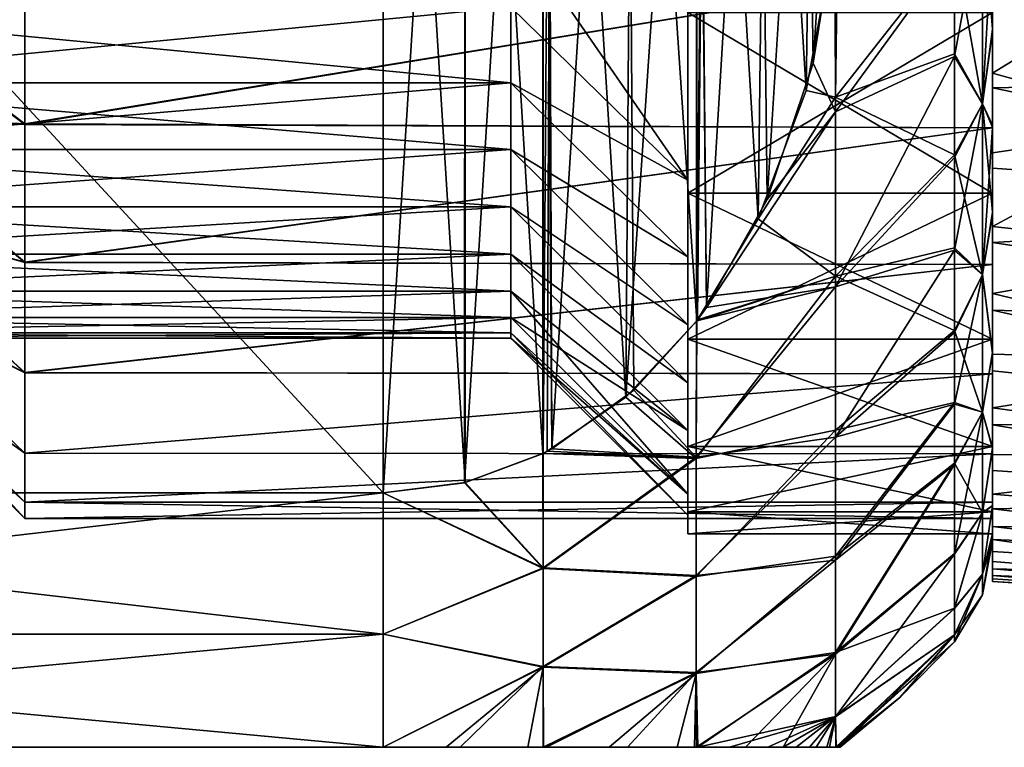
# Model space of a CAD drawing. Header units: metres. Extents: x 26 to 263, y -109 to 109.
# Tile 314 of 656: x 56.38 to 62.84, y 64.3 to 69.07. Entities that reach past the tile are written whole.
import ezdxf

# ---------------------------------------------------------------- set-up
doc = ezdxf.new("R2010")
doc.units = ezdxf.units.M
doc.layers.add('solid_500750', color=7, linetype='CONTINUOUS')

msp = doc.modelspace()

# ---------------------------------------------------------------- linework, layer by layer
at = {"layer": 'solid_500750'}
for points in [[(58.760601, 74.630127, -20.06201), (50.760601, 65.969872, -15.062011), (50.760601, 74.630127, -20.06201)], [(58.760601, 74.630127, -20.06201), (58.760601, 65.969872, -15.062011), (50.760601, 65.969872, -15.062011)], [(58.760601, 65.969872, 0.722599), (50.760601, 74.630127, 5.7226), (50.760601, 65.969872, 0.722599)], [(58.760601, 74.630127, 5.7226), (50.760601, 74.630127, 5.7226), (58.760601, 65.969872, 0.722599)], [(59.299049, 74.563606, -20.023605), (58.760601, 65.969872, -15.062011), (58.760601, 74.630127, -20.06201)], [(59.299637, 66.036522, 0.761081), (58.760601, 74.630127, 5.7226), (58.760601, 65.969872, 0.722599)], [(59.296757, 74.564476, 5.684694), (58.760601, 74.630127, 5.7226), (59.299637, 66.036522, 0.761081)], [(59.299049, 74.563606, -20.023605), (59.296432, 66.035446, -15.099869), (58.760601, 65.969872, -15.062011)], [(59.810482, 74.372116, -19.91305), (59.296432, 66.035446, -15.099869), (59.299049, 74.563606, -20.023605)], [(59.296757, 74.564476, 5.684694), (59.299637, 66.036522, 0.761081), (59.810547, 66.22789, 0.871565)], [(59.296757, 74.564476, 5.684694), (59.810547, 66.22789, 0.871565), (59.810955, 74.372299, 5.573741)], [(59.810482, 74.372116, -19.91305), (59.810947, 66.227699, -15.210865), (59.296432, 66.035446, -15.099869)], [(59.86974, 74.340889, -19.89502), (59.810947, 66.227699, -15.210865), (59.810482, 74.372116, -19.91305)], [(59.810955, 74.372299, 5.573741), (59.810547, 66.22789, 0.871565), (59.869553, 66.25898, 0.889514)], [(59.86974, 74.340889, -19.89502), (59.83873, 66.242035, -15.219142), (59.810947, 66.227699, -15.210865)], [(59.839413, 74.357605, 5.56526), (59.810955, 74.372299, 5.573741), (59.869553, 66.25898, 0.889514)], [(59.86974, 74.340889, -19.89502), (60.355129, 66.597343, -15.424281), (59.83873, 66.242035, -15.219142)], [(60.356102, 74.001808, 5.359838), (59.839413, 74.357605, 5.56526), (59.869553, 66.25898, 0.889514)], [(60.408428, 73.955528, -19.672531), (60.355129, 66.597343, -15.424281), (59.86974, 74.340889, -19.89502)], [(60.356102, 74.001808, 5.359838), (59.869553, 66.25898, 0.889514), (60.407326, 66.643478, 1.111506)], [(60.356102, 74.001808, 5.359838), (60.407326, 66.643478, 1.111506), (60.819721, 67.098793, 1.374381)], [(60.356102, 74.001808, 5.359838), (60.819721, 67.098793, 1.374381), (60.817192, 73.504601, 5.072776)], [(60.819786, 73.501122, -19.410177), (60.355129, 66.597343, -15.424281), (60.408428, 73.955528, -19.672531)], [(60.819786, 73.501122, -19.410177), (60.817139, 67.095329, -15.711793), (60.355129, 66.597343, -15.424281)], [(60.884769, 73.41201, -19.358732), (60.817139, 67.095329, -15.711793), (60.819786, 73.501122, -19.410177)], [(60.817192, 73.504601, 5.072776), (60.819721, 67.098793, 1.374381), (60.883392, 67.186035, 1.424752)], [(60.825344, 73.493736, 5.066505), (60.817192, 73.504601, 5.072776), (60.883392, 67.186035, 1.424752)], [(61.224361, 72.831322, 4.684059), (60.825344, 73.493736, 5.066505), (60.883392, 67.186035, 1.424752)], [(60.884769, 73.41201, -19.358732), (60.824238, 67.104782, -15.717251), (60.817139, 67.095329, -15.711793)], [(60.884769, 73.41201, -19.358732), (61.223305, 67.766495, -16.099289), (60.824238, 67.104782, -15.717251)], [(61.283642, 72.703453, -18.949642), (61.223305, 67.766495, -16.099289), (60.884769, 73.41201, -19.358732)], [(61.224361, 72.831322, 4.684059), (60.883392, 67.186035, 1.424752), (61.282352, 67.893646, 1.833292)], [(61.224361, 72.831322, 4.684059), (61.282352, 67.893646, 1.833292), (61.537781, 71.988998, 4.197743)], [(61.283642, 72.703453, -18.949642), (61.537041, 68.608345, -16.585335), (61.223305, 67.766495, -16.099289)], [(61.584633, 71.808189, -18.432766), (61.537041, 68.608345, -16.585335), (61.283642, 72.703453, -18.949642)], [(61.537781, 71.988998, 4.197743), (61.282352, 67.893646, 1.833292), (61.583851, 68.788605, 2.349996)], [(61.537781, 71.988998, 4.197743), (61.583851, 68.788605, 2.349996), (61.726715, 70.967789, 3.60815)], [(61.584633, 71.808189, -18.432766), (61.726429, 69.629303, -17.174782), (61.537041, 68.608345, -16.585335)], [(61.726715, 70.967789, 3.60815), (61.583851, 68.788605, 2.349996), (61.737873, 69.753296, 2.90696)], [(61.726429, 69.629303, -17.174782), (61.747639, 69.887077, -17.323608), (61.730698, 68.566017, -16.374058)], [(61.730698, 68.566017, -16.374058), (61.747639, 69.887077, -17.323608), (62.510601, 69.559288, -16.247992)], [(62.696014, 68.522316, -14.947389), (62.510601, 69.559288, -16.247992), (62.696014, 69.83477, -16.068329)], [(62.696014, 69.83477, 1.728919), (62.510601, 69.54084, 1.894859), (62.510601, 68.831886, 1.320278)], [(62.696014, 69.83477, 1.728919), (62.510601, 68.831886, 1.320278), (62.696014, 68.522316, 0.607977)], [(62.696014, 69.83477, -16.068329), (62.760601, 69.69474, -15.518158), (62.760601, 69.011482, -14.929083)], [(62.696014, 68.522316, -14.947389), (62.696014, 69.83477, -16.068329), (62.760601, 69.011482, -14.929083)], [(62.696014, 69.83477, 1.728919), (62.696014, 68.522316, 0.607977), (62.760601, 69.677818, 1.165326)], [(62.760601, 69.798576, -15.689916), (67.093597, 69.692307, -15.704839), (66.869385, 68.708832, -14.907296)], [(62.760601, 69.193794, -15.211879), (62.760601, 69.798576, -15.689916), (66.869385, 68.708832, -14.907296)], [(61.730698, 68.468422, 1.951746), (61.737873, 69.753296, 2.90696), (61.583851, 68.788605, 2.349996)], [(62.510601, 69.54084, 1.894859), (61.737873, 69.753296, 2.90696), (61.730698, 68.468422, 1.951746)], [(59.598598, 69.703712, -0.591902), (60.760601, 69.193123, 0.528993), (60.760601, 68.021652, -0.747513)], [(59.598598, 69.703712, -0.591902), (60.760601, 68.021652, -0.747513), (59.598598, 69.155006, -1.192447)], [(62.696014, 68.522316, 0.607977), (62.760601, 68.995636, 0.574744), (62.760601, 69.677818, 1.165326)], [(62.760601, 69.011482, -14.929083), (62.760601, 69.69474, -15.518158), (62.760601, 69.120956, -14.968427)], [(62.760601, 69.677818, 1.165326), (62.760601, 68.995636, 0.574744), (62.760601, 69.120956, 0.629016)], [(61.537041, 68.608345, -16.585335), (61.726429, 69.629303, -17.174782), (61.730698, 68.566017, -16.374058)], [(61.730698, 68.566017, -16.374058), (62.510601, 69.559288, -16.247992), (62.510601, 68.849335, -15.675002)], [(62.510601, 68.831886, 1.320278), (62.510601, 69.54084, 1.894859), (61.730698, 68.468422, 1.951746)], [(62.696014, 68.522316, -14.947389), (62.510601, 68.849335, -15.675002), (62.510601, 69.559288, -16.247992)], [(56.410603, 69.460236, 0.796951), (55.260601, 69.257881, -1.019027), (56.410591, 68.389534, -0.265027)], [(56.410591, 68.386208, -14.07057), (55.260601, 69.255905, -13.318124), (56.41061, 69.456322, -15.132998)], [(62.760601, 69.425522, 0.766727), (56.410603, 69.460236, 0.796951), (56.410591, 68.389534, -0.265027)], [(62.760601, 69.425522, -15.106138), (56.410591, 68.386208, -14.07057), (56.41061, 69.456322, -15.132998)], [(62.760601, 69.425522, -15.106138), (62.760601, 68.363564, -14.044182), (56.410591, 68.386208, -14.07057)], [(62.760601, 68.363564, -0.295229), (62.760601, 69.425522, 0.766727), (56.410591, 68.389534, -0.265027)], [(62.760601, 68.363564, -0.295229), (62.760601, 69.285843, 1.080502), (62.760601, 69.425522, 0.766727)], [(62.760601, 69.425522, -15.106138), (62.760601, 69.193794, -15.211879), (62.760601, 68.626884, -14.695242)], [(62.760601, 69.425522, -15.106138), (62.760601, 68.626884, -14.695242), (62.760601, 68.363564, -14.044182)], [(62.760601, 68.722679, 0.599598), (63.996792, 68.38131, 0.356664), (63.72274, 69.314392, 1.151376)], [(62.760601, 69.285843, 1.080502), (62.760601, 68.722679, 0.599598), (63.72274, 69.314392, 1.151376)], [(62.760601, 68.363564, -0.295229), (62.760601, 68.722679, 0.599598), (62.760601, 69.285843, 1.080502)], [(56.410591, 68.389534, -0.265027), (55.260601, 69.257881, -1.019027), (55.260601, 68.449265, -2.091845)], [(56.410591, 68.386208, -14.07057), (55.260601, 68.447723, -12.245182), (55.260601, 69.255905, -13.318124)], [(59.598598, 69.154892, -13.146824), (54.4226, 69.155365, -13.14739), (54.422604, 68.659805, -12.499435)], [(59.598598, 69.155006, -1.192447), (59.598598, 68.659454, -1.840487), (54.4226, 69.1548, -1.192696)], [(59.598598, 68.659454, -1.840487), (54.4226, 68.659264, -1.840757), (54.4226, 69.1548, -1.192696)], [(59.598598, 68.65934, -12.498762), (59.598598, 69.154892, -13.146824), (54.422604, 68.659805, -12.499435)], [(59.598598, 69.154892, -13.146824), (60.760601, 68.021538, -13.591744), (60.760601, 69.192993, -14.868285)], [(59.598598, 69.155006, -1.192447), (60.760601, 68.021652, -0.747513), (59.598598, 68.659454, -1.840487)], [(59.598598, 68.65934, -12.498762), (60.760601, 68.021538, -13.591744), (59.598598, 69.154892, -13.146824)], [(60.760601, 69.193123, 0.528993), (60.760601, 69.120956, 0.629016), (60.760601, 67.934944, -0.659328)], [(60.760601, 68.021652, -0.747513), (60.760601, 69.193123, 0.528993), (60.760601, 67.934944, -0.659328)], [(60.760601, 69.192993, -14.868285), (60.760601, 67.934944, -13.680083), (60.760601, 69.120956, -14.968427)], [(60.760601, 69.192993, -14.868285), (60.760601, 68.021538, -13.591744), (60.760601, 67.934944, -13.680083)], [(62.760601, 68.626884, -14.695242), (62.760601, 69.193794, -15.211879), (66.869385, 68.708832, -14.907296)], [(60.760601, 69.120956, 0.629016), (62.760601, 69.120956, 0.629016), (62.760601, 67.934944, -0.659328)], [(60.760601, 69.120956, 0.629016), (62.760601, 67.934944, -0.659328), (60.760601, 67.934944, -0.659328)], [(60.760601, 67.934944, -13.680083), (62.760601, 67.934944, -13.680083), (62.760601, 69.120956, -14.968427)], [(60.760601, 69.120956, -14.968427), (60.760601, 67.934944, -13.680083), (62.760601, 69.120956, -14.968427)], [(62.760601, 68.366631, -0.072069), (62.760601, 67.934944, -0.659328), (62.760601, 69.120956, 0.629016)], [(62.760601, 68.995636, 0.574744), (62.760601, 68.366631, -0.072069), (62.760601, 69.120956, 0.629016)], [(62.760601, 69.011482, -14.929083), (62.760601, 69.120956, -14.968427), (62.760601, 67.934944, -13.680083)], [(62.696014, 68.522316, -14.947389), (62.760601, 69.011482, -14.929083), (62.760601, 68.380997, -14.283373)], [(62.696014, 68.522316, 0.607977), (62.760601, 68.366631, -0.072069), (62.760601, 68.995636, 0.574744)], [(62.760601, 68.380997, -14.283373), (62.760601, 69.011482, -14.929083), (62.760601, 67.934944, -13.680083)], [(61.730698, 68.566017, -16.374058), (62.510601, 68.849335, -15.675002), (62.510601, 68.186668, -15.045389)], [(62.510601, 68.831886, 1.320278), (61.730698, 68.468422, 1.951746), (61.730698, 67.321472, 0.825332)], [(62.510601, 68.170555, 0.689347), (62.510601, 68.831886, 1.320278), (61.730698, 67.321472, 0.825332)], [(62.696014, 68.522316, -14.947389), (62.510601, 68.186668, -15.045389), (62.510601, 68.849335, -15.675002)], [(62.696014, 68.522316, 0.607977), (62.510601, 68.831886, 1.320278), (62.510601, 68.170555, 0.689347)], [(61.730698, 68.468422, 1.951746), (61.583851, 68.788605, 2.349996), (61.282352, 67.893646, 1.833292)], [(62.760601, 68.722679, 0.599598), (62.760601, 68.20092, 0.085976), (63.996792, 68.38131, 0.356664)], [(62.760601, 68.363564, -0.295229), (62.760601, 68.20092, 0.085976), (62.760601, 68.722679, 0.599598)], [(62.760601, 68.626884, -14.695242), (66.869385, 68.708832, -14.907296), (66.615242, 67.829605, -14.0047)], [(59.598598, 68.65934, -12.498762), (54.422604, 68.659805, -12.499435), (54.4226, 68.221725, -11.808677)], [(59.598598, 68.659454, -1.840487), (59.598598, 68.221397, -2.531314), (54.4226, 68.659264, -1.840757)], [(59.598598, 68.221291, -11.807918), (59.598598, 68.65934, -12.498762), (54.4226, 68.221725, -11.808677)], [(59.598598, 68.221397, -2.531314), (54.4226, 68.22123, -2.5316), (54.4226, 68.659264, -1.840757)], [(59.598598, 68.659454, -1.840487), (60.760601, 68.021652, -0.747513), (60.760601, 67.516922, -1.456922)], [(59.598598, 68.659454, -1.840487), (60.760601, 67.516922, -1.456922), (59.598598, 68.221397, -2.531314)], [(59.598598, 68.65934, -12.498762), (60.760601, 67.516808, -12.882313), (60.760601, 68.021538, -13.591744)], [(59.598598, 68.221291, -11.807918), (60.760601, 67.516808, -12.882313), (59.598598, 68.65934, -12.498762)], [(61.223305, 67.766495, -16.099289), (61.537041, 68.608345, -16.585335), (61.730698, 68.566017, -16.374058)], [(62.760601, 68.099258, -14.140111), (62.760601, 68.626884, -14.695242), (66.615242, 67.829605, -14.0047)], [(62.760601, 68.363564, -14.044182), (62.760601, 68.626884, -14.695242), (62.760601, 68.099258, -14.140111)], [(61.223305, 67.766495, -16.099289), (61.730698, 68.566017, -16.374058), (61.730698, 67.391548, -15.242753)], [(61.730698, 67.391548, -15.242753), (61.730698, 68.566017, -16.374058), (62.510601, 68.186668, -15.045389)], [(62.696014, 67.401375, -13.634934), (62.510601, 68.186668, -15.045389), (62.696014, 68.522316, -14.947389)], [(62.696014, 68.522316, 0.607977), (62.510601, 68.170555, 0.689347), (62.510601, 67.561707, 0.006275)], [(62.696014, 68.522316, 0.607977), (62.510601, 67.561707, 0.006275), (62.696014, 67.401375, -0.704477)], [(62.696014, 68.522316, -14.947389), (62.760601, 68.380997, -14.283373), (62.760601, 67.810974, -13.594023)], [(62.696014, 67.401375, -13.634934), (62.696014, 68.522316, -14.947389), (62.760601, 67.810974, -13.594023)], [(62.696014, 68.522316, 0.607977), (62.696014, 67.401375, -0.704477), (62.760601, 68.366631, -0.072069)], [(56.410599, 67.483452, -1.467206), (55.260601, 68.449265, -2.091845), (55.260601, 67.80468, -3.265239)], [(56.410591, 68.389534, -0.265027), (55.260601, 68.449265, -2.091845), (56.410599, 67.483452, -1.467206)], [(56.410606, 67.480759, -12.86804), (55.260601, 67.803551, -11.071683), (55.260601, 68.447723, -12.245182)], [(56.410606, 67.480759, -12.86804), (55.260601, 68.447723, -12.245182), (56.410591, 68.386208, -14.07057)], [(61.730698, 68.468422, 1.951746), (61.282352, 67.893646, 1.833292), (60.883392, 67.186035, 1.424752)], [(61.730698, 67.321472, 0.825332), (61.730698, 68.468422, 1.951746), (60.883392, 67.186035, 1.424752)], [(62.760601, 68.363564, -0.295229), (56.410591, 68.389534, -0.265027), (56.410599, 67.483452, -1.467206)], [(62.760601, 68.363564, -14.044182), (56.410606, 67.480759, -12.86804), (56.410591, 68.386208, -14.07057)], [(62.760601, 67.71769, -0.463742), (64.302521, 67.549133, -0.532225), (63.996792, 68.38131, 0.356664)], [(62.760601, 68.20092, 0.085976), (62.760601, 67.71769, -0.463742), (63.996792, 68.38131, 0.356664)], [(62.760601, 67.810974, -13.594023), (62.760601, 68.380997, -14.283373), (62.760601, 67.934944, -13.680083)], [(62.760601, 67.467598, -1.492931), (62.760601, 68.363564, -0.295229), (56.410599, 67.483452, -1.467206)], [(62.760601, 68.363564, -14.044182), (62.760601, 67.467598, -12.84648), (56.410606, 67.480759, -12.86804)], [(62.696014, 67.401375, -0.704477), (62.760601, 67.798409, -0.762018), (62.760601, 68.366631, -0.072069)], [(62.760601, 68.366631, -0.072069), (62.760601, 67.798409, -0.762018), (62.760601, 67.934944, -0.659328)], [(62.760601, 67.467598, -1.492931), (62.760601, 68.20092, 0.085976), (62.760601, 68.363564, -0.295229)], [(62.760601, 68.363564, -14.044182), (62.760601, 68.099258, -14.140111), (62.760601, 67.610802, -13.547706)], [(62.760601, 68.363564, -14.044182), (62.760601, 67.610802, -13.547706), (62.760601, 67.467598, -12.84648)], [(59.598598, 68.221291, -11.807918), (54.4226, 68.221725, -11.808677), (54.422596, 67.845314, -11.080823)], [(59.598602, 67.84494, -11.080016), (59.598598, 68.221291, -11.807918), (54.422596, 67.845314, -11.080823)], [(59.598602, 67.845032, -3.259207), (54.422596, 67.844894, -3.259498), (54.4226, 68.22123, -2.5316)], [(59.598598, 68.221397, -2.531314), (59.598602, 67.845032, -3.259207), (54.4226, 68.22123, -2.5316)], [(59.598598, 68.221397, -2.531314), (60.760601, 67.516922, -1.456922), (60.760601, 67.072296, -2.2076)], [(59.598598, 68.221397, -2.531314), (60.760601, 67.072296, -2.2076), (59.598602, 67.845032, -3.259207)], [(59.598598, 68.221291, -11.807918), (60.760601, 67.072197, -12.13162), (60.760601, 67.516808, -12.882313)], [(59.598602, 67.84494, -11.080016), (60.760601, 67.072197, -12.13162), (59.598598, 68.221291, -11.807918)], [(61.730698, 67.391548, -15.242753), (62.510601, 68.186668, -15.045389), (62.510601, 67.576126, -14.36321)], [(62.696014, 67.401375, -13.634934), (62.510601, 67.576126, -14.36321), (62.510601, 68.186668, -15.045389)], [(62.760601, 67.467598, -1.492931), (62.760601, 67.71769, -0.463742), (62.760601, 68.20092, 0.085976)], [(62.510601, 67.561707, 0.006275), (62.510601, 68.170555, 0.689347), (61.730698, 67.321472, 0.825332)], [(62.760601, 67.610802, -13.547706), (62.760601, 68.099258, -14.140111), (66.615242, 67.829605, -14.0047)], [(60.760601, 68.021652, -0.747513), (60.760601, 67.934944, -0.659328), (60.760601, 66.977654, -2.124527)], [(60.760601, 67.516922, -1.456922), (60.760601, 68.021652, -0.747513), (60.760601, 66.977654, -2.124527)], [(60.760601, 68.021538, -13.591744), (60.760601, 67.516808, -12.882313), (60.760601, 67.934944, -13.680083)], [(60.760601, 67.934944, -0.659328), (62.760601, 67.934944, -0.659328), (62.760601, 66.977654, -2.124527)], [(60.760601, 67.934944, -0.659328), (62.760601, 66.977654, -2.124527), (60.760601, 66.977654, -2.124527)], [(60.760601, 66.977654, -12.214884), (62.760601, 66.977654, -12.214884), (62.760601, 67.934944, -13.680083)], [(60.760601, 67.934944, -13.680083), (60.760601, 66.977654, -12.214884), (62.760601, 67.934944, -13.680083)], [(60.760601, 67.516808, -12.882313), (60.760601, 66.977654, -12.214884), (60.760601, 67.934944, -13.680083)], [(62.760601, 67.798409, -0.762018), (62.760601, 66.977654, -2.124527), (62.760601, 67.934944, -0.659328)], [(62.760601, 67.810974, -13.594023), (62.760601, 67.934944, -13.680083), (62.760601, 66.977654, -12.214884)], [(59.598602, 67.84494, -11.080016), (54.422596, 67.845314, -11.080823), (54.4226, 67.534782, -10.323978)], [(59.598602, 67.845032, -3.259207), (59.598598, 67.534561, -4.016031), (54.422596, 67.844894, -3.259498)], [(59.598598, 67.534561, -4.016031), (54.4226, 67.534462, -4.016303), (54.422596, 67.844894, -3.259498)], [(59.598598, 67.5345, -10.3232), (59.598602, 67.84494, -11.080016), (54.4226, 67.534782, -10.323978)], [(56.410603, 66.758858, -2.786034), (55.260601, 67.80468, -3.265239), (55.260601, 67.333633, -4.51928)], [(56.410599, 67.483452, -1.467206), (55.260601, 67.80468, -3.265239), (56.410603, 66.758858, -2.786034)], [(56.41061, 66.756798, -11.548895), (55.260601, 67.332878, -9.81756), (55.260601, 67.803551, -11.071683)], [(56.41061, 66.756798, -11.548895), (55.260601, 67.803551, -11.071683), (56.410606, 67.480759, -12.86804)], [(59.598602, 67.845032, -3.259207), (60.760601, 66.69133, -2.992231), (59.598598, 67.534561, -4.016031)], [(59.598598, 67.5345, -10.3232), (60.760601, 66.691246, -11.346986), (59.598602, 67.84494, -11.080016)], [(59.598602, 67.845032, -3.259207), (60.760601, 67.072296, -2.2076), (60.760601, 66.69133, -2.992231)], [(59.598602, 67.84494, -11.080016), (60.760601, 66.691246, -11.346986), (60.760601, 67.072197, -12.13162)], [(62.696014, 67.401375, -13.634934), (62.760601, 67.810974, -13.594023), (62.760601, 66.891701, -12.152458)], [(62.696014, 67.401375, -0.704477), (62.760601, 66.883331, -2.202769), (62.760601, 67.798409, -0.762018)], [(62.760601, 67.610802, -13.547706), (66.615242, 67.829605, -14.0047), (66.334587, 67.065704, -13.009691)], [(62.760601, 66.891701, -12.152458), (62.760601, 67.810974, -13.594023), (62.760601, 66.977654, -12.214884)], [(62.760601, 67.798409, -0.762018), (62.760601, 66.883331, -2.202769), (62.760601, 66.977654, -2.124527)], [(60.824238, 67.104782, -15.717251), (61.223305, 67.766495, -16.099289), (61.730698, 67.391548, -15.242753)], [(62.760601, 67.71769, -0.463742), (62.760601, 67.276283, -1.043213), (64.302521, 67.549133, -0.532225)], [(62.760601, 67.467598, -1.492931), (62.760601, 67.276283, -1.043213), (62.760601, 67.71769, -0.463742)], [(62.760601, 67.167816, -12.926305), (62.760601, 67.610802, -13.547706), (66.334587, 67.065704, -13.009691)], [(62.760601, 67.467598, -12.84648), (62.760601, 67.610802, -13.547706), (62.760601, 67.167816, -12.926305)], [(59.598598, 67.5345, -10.3232), (54.4226, 67.534782, -10.323978), (54.4226, 67.292755, -9.546271)], [(59.598598, 67.534561, -4.016031), (59.598598, 67.292618, -4.793659), (54.4226, 67.534462, -4.016303)], [(59.598598, 67.29258, -9.545597), (59.598598, 67.5345, -10.3232), (54.4226, 67.292755, -9.546271)], [(59.598598, 67.292618, -4.793659), (54.4226, 67.292557, -4.793891), (54.4226, 67.534462, -4.016303)], [(59.598598, 67.534561, -4.016031), (60.760601, 66.69133, -2.992231), (60.760601, 66.377426, -3.805889)], [(59.598598, 67.534561, -4.016031), (60.760601, 66.377426, -3.805889), (59.598598, 67.292618, -4.793659)], [(59.598598, 67.5345, -10.3232), (60.760601, 66.377365, -10.53334), (60.760601, 66.691246, -11.346986)], [(59.598598, 67.29258, -9.545597), (60.760601, 66.377365, -10.53334), (59.598598, 67.5345, -10.3232)], [(61.730698, 67.391548, -15.242753), (62.510601, 67.576126, -14.36321), (62.510601, 67.034225, -13.650289)], [(62.510601, 67.561707, 0.006275), (61.730698, 67.321472, 0.825332), (61.730698, 66.335068, -0.444035)], [(62.510601, 67.02182, -0.706899), (62.510601, 67.561707, 0.006275), (61.730698, 66.335068, -0.444035)], [(62.696014, 67.401375, -13.634934), (62.510601, 67.034225, -13.650289), (62.510601, 67.576126, -14.36321)], [(62.696014, 67.401375, -0.704477), (62.510601, 67.561707, 0.006275), (62.510601, 67.02182, -0.706899)], [(62.760601, 67.276283, -1.043213), (64.63562, 66.826988, -1.503671), (64.302521, 67.549133, -0.532225)], [(62.760601, 67.467598, -1.492931), (56.410599, 67.483452, -1.467206), (56.410603, 66.758858, -2.786034)], [(62.760601, 67.467598, -12.84648), (56.41061, 66.756798, -11.548895), (56.410606, 67.480759, -12.86804)], [(60.760601, 67.072296, -2.2076), (60.760601, 67.516922, -1.456922), (60.760601, 66.977654, -2.124527)], [(60.760601, 67.516808, -12.882313), (60.760601, 67.072197, -12.13162), (60.760601, 66.977654, -12.214884)], [(62.760601, 66.749481, -2.80666), (62.760601, 67.467598, -1.492931), (56.410603, 66.758858, -2.786034)], [(62.760601, 67.467598, -12.84648), (62.760601, 66.749481, -11.532751), (56.41061, 66.756798, -11.548895)], [(62.760601, 66.749481, -2.80666), (62.760601, 67.276283, -1.043213), (62.760601, 67.467598, -1.492931)], [(62.760601, 67.467598, -12.84648), (62.760601, 67.167816, -12.926305), (62.760601, 66.76886, -12.273479)], [(62.760601, 67.467598, -12.84648), (62.760601, 66.76886, -12.273479), (62.760601, 66.749481, -11.532751)], [(60.816822, 66.194176, -14.623981), (61.730698, 67.391548, -15.242753), (61.730698, 66.380989, -13.962914)], [(60.816822, 66.194176, -14.623981), (60.817139, 67.095329, -15.711793), (61.730698, 67.391548, -15.242753)], [(60.817139, 67.095329, -15.711793), (60.824238, 67.104782, -15.717251), (61.730698, 67.391548, -15.242753)], [(61.730698, 66.380989, -13.962914), (61.730698, 67.391548, -15.242753), (62.510601, 67.034225, -13.650289)], [(62.696014, 66.49955, -12.163285), (62.510601, 67.034225, -13.650289), (62.696014, 67.401375, -13.634934)], [(62.696014, 67.401375, -0.704477), (62.510601, 67.02182, -0.706899), (62.510601, 66.551964, -1.44011)], [(62.696014, 67.401375, -0.704477), (62.510601, 66.551964, -1.44011), (62.696014, 66.49955, -2.176126)], [(62.696014, 66.49955, -12.163285), (62.696014, 67.401375, -13.634934), (62.760601, 66.891701, -12.152458)], [(62.696014, 67.401375, -0.704477), (62.696014, 66.49955, -2.176126), (62.760601, 66.883331, -2.202769)], [(59.598598, 67.29258, -9.545597), (54.4226, 67.292755, -9.546271), (54.422577, 67.120468, -8.755485)], [(59.598614, 67.120384, -8.754994), (59.598598, 67.29258, -9.545597), (54.422577, 67.120468, -8.755485)], [(59.598614, 67.120399, -5.584304), (54.422585, 67.120369, -5.584474), (54.4226, 67.292557, -4.793891)], [(59.598598, 67.292618, -4.793659), (59.598614, 67.120399, -5.584304), (54.4226, 67.292557, -4.793891)], [(56.410599, 66.230225, -4.194883), (55.260601, 67.333633, -4.51928), (55.260601, 67.046349, -5.832001)], [(56.410603, 66.758858, -2.786034), (55.260601, 67.333633, -4.51928), (56.410599, 66.230225, -4.194883)], [(56.410606, 66.228821, -10.139775), (55.260601, 67.045967, -8.504801), (55.260601, 67.332878, -9.81756)], [(56.410606, 66.228821, -10.139775), (55.260601, 67.332878, -9.81756), (56.41061, 66.756798, -11.548895)], [(59.598598, 67.292618, -4.793659), (60.760601, 66.377426, -3.805889), (60.760601, 65.959686, -5.481219)], [(59.598598, 67.292618, -4.793659), (60.760601, 65.959686, -5.481219), (59.598614, 67.120399, -5.584304)], [(59.598614, 67.120384, -8.754994), (60.760601, 66.377365, -10.53334), (59.598598, 67.29258, -9.545597)], [(61.730698, 67.321472, 0.825332), (60.819721, 67.098793, 1.374381), (60.816822, 66.202965, 0.296473)], [(61.730698, 66.335068, -0.444035), (61.730698, 67.321472, 0.825332), (60.816822, 66.202965, 0.296473)], [(61.730698, 67.321472, 0.825332), (60.883392, 67.186035, 1.424752), (60.819721, 67.098793, 1.374381)], [(62.760601, 67.276283, -1.043213), (62.760601, 66.87989, -1.647231), (64.63562, 66.826988, -1.503671)], [(62.760601, 66.749481, -2.80666), (62.760601, 66.87989, -1.647231), (62.760601, 67.276283, -1.043213)], [(62.760601, 67.167816, -12.926305), (66.334587, 67.065704, -13.009691), (66.031235, 66.426582, -11.936328)], [(62.760601, 66.76886, -12.273479), (62.760601, 67.167816, -12.926305), (66.031235, 66.426582, -11.936328)], [(59.598614, 67.120384, -8.754994), (54.422577, 67.120468, -8.755485), (54.422577, 67.018188, -7.961246)], [(59.598614, 67.018166, -7.960982), (59.598614, 67.120384, -8.754994), (54.422577, 67.018188, -7.961246)], [(59.598614, 67.120399, -5.584304), (59.598614, 67.018173, -6.378368), (54.422585, 67.120369, -5.584474)], [(59.598614, 67.018173, -6.378368), (54.422585, 67.018166, -6.37846), (54.422585, 67.120369, -5.584474)], [(59.598614, 67.120399, -5.584304), (60.760601, 65.959686, -5.481219), (59.598614, 67.018173, -6.378368)], [(59.598614, 67.120384, -8.754994), (60.760601, 65.959671, -8.858087), (60.760601, 66.377365, -10.53334)], [(59.598614, 67.018166, -7.960982), (60.760601, 65.959671, -8.858087), (59.598614, 67.120384, -8.754994)], [(60.355129, 66.597343, -15.424281), (60.817139, 67.095329, -15.711793), (60.816822, 66.194176, -14.623981)], [(60.816822, 66.202965, 0.296473), (60.819721, 67.098793, 1.374381), (60.407326, 66.643478, 1.111506)], [(59.598614, 67.018166, -7.960982), (54.422577, 67.018188, -7.961246), (54.4226, 66.984497, -7.169705)], [(59.598614, 67.018173, -6.378368), (59.598598, 66.984497, -7.169705), (54.422585, 67.018166, -6.37846)], [(54.422585, 67.018166, -6.37846), (59.598598, 66.984497, -7.169705), (54.4226, 66.984497, -7.169705)], [(59.598598, 66.984497, -7.169705), (59.598614, 67.018166, -7.960982), (54.4226, 66.984497, -7.169705)], [(56.410599, 65.800003, -7.167209), (55.260601, 67.046349, -5.832001), (55.260601, 66.950439, -7.168394)], [(56.410599, 65.908295, -5.665537), (55.260601, 67.046349, -5.832001), (56.410599, 65.800003, -7.167209)], [(56.410599, 66.230225, -4.194883), (55.260601, 67.046349, -5.832001), (56.410599, 65.908295, -5.665537)], [(56.410599, 65.907585, -8.668941), (55.260601, 66.950439, -7.168394), (55.260601, 67.045967, -8.504801)], [(56.410599, 65.907585, -8.668941), (55.260601, 67.045967, -8.504801), (56.410606, 66.228821, -10.139775)], [(59.598614, 67.018173, -6.378368), (60.760601, 65.822502, -7.169705), (59.598598, 66.984497, -7.169705)], [(59.598598, 66.984497, -7.169705), (60.760601, 65.959671, -8.858087), (59.598614, 67.018166, -7.960982)], [(59.598614, 67.018173, -6.378368), (60.760601, 65.959686, -5.481219), (60.760601, 65.822502, -7.169705)], [(60.760601, 67.072296, -2.2076), (60.760601, 66.977654, -2.124527), (60.760601, 66.27446, -3.727705)], [(60.760601, 66.69133, -2.992231), (60.760601, 67.072296, -2.2076), (60.760601, 66.27446, -3.727705)], [(60.760601, 67.072197, -12.13162), (60.760601, 66.691246, -11.346986), (60.760601, 66.977654, -12.214884)], [(61.730698, 66.380989, -13.962914), (62.510601, 67.034225, -13.650289), (62.510601, 66.562187, -12.91666)], [(62.510601, 66.551964, -1.44011), (62.510601, 67.02182, -0.706899), (61.730698, 66.335068, -0.444035)], [(62.696014, 66.49955, -12.163285), (62.510601, 66.562187, -12.91666), (62.510601, 67.034225, -13.650289)], [(59.598598, 66.984497, -7.169705), (60.760601, 65.822502, -7.169705), (60.760601, 65.959671, -8.858087)], [(60.760601, 66.977654, -2.124527), (62.760601, 66.977654, -2.124527), (62.760601, 66.27446, -3.727705)], [(60.760601, 66.977654, -2.124527), (62.760601, 66.27446, -3.727705), (60.760601, 66.27446, -3.727705)], [(60.760601, 66.27446, -10.611706), (62.760601, 66.27446, -10.611706), (62.760601, 66.977654, -12.214884)], [(60.760601, 66.977654, -12.214884), (60.760601, 66.27446, -10.611706), (62.760601, 66.977654, -12.214884)], [(60.760601, 66.691246, -11.346986), (60.760601, 66.27446, -10.611706), (60.760601, 66.977654, -12.214884)], [(62.760601, 66.259163, -3.631711), (62.760601, 66.27446, -3.727705), (62.760601, 66.977654, -2.124527)], [(62.760601, 66.883331, -2.202769), (62.760601, 66.259163, -3.631711), (62.760601, 66.977654, -2.124527)], [(62.760601, 66.891701, -12.152458), (62.760601, 66.977654, -12.214884), (62.760601, 66.27446, -10.611706)], [(56.410599, 65.800003, -7.167209), (55.260601, 66.950439, -7.168394), (56.410599, 65.907585, -8.668941)], [(62.696014, 66.49955, -12.163285), (62.760601, 66.891701, -12.152458), (62.760601, 66.263824, -10.720899)], [(62.760601, 66.263824, -10.720899), (62.760601, 66.891701, -12.152458), (62.760601, 66.27446, -10.611706)], [(62.696014, 66.49955, -2.176126), (62.760601, 66.259163, -3.631711), (62.760601, 66.883331, -2.202769)], [(62.760601, 66.87989, -1.647231), (62.760601, 66.526718, -2.279097), (64.63562, 66.826988, -1.503671)], [(62.760601, 66.749481, -2.80666), (62.760601, 66.526718, -2.279097), (62.760601, 66.87989, -1.647231)], [(62.760601, 66.526718, -2.279097), (64.99157, 66.223228, -2.545475), (64.63562, 66.826988, -1.503671)], [(62.760601, 66.749481, -2.80666), (56.410603, 66.758858, -2.786034), (56.410599, 66.230225, -4.194883)], [(62.760601, 66.416512, -11.593784), (62.760601, 66.76886, -12.273479), (66.031235, 66.426582, -11.936328)], [(62.760601, 66.749481, -11.532751), (62.760601, 66.76886, -12.273479), (62.760601, 66.416512, -11.593784)], [(62.760601, 66.225197, -4.21334), (62.760601, 66.749481, -2.80666), (56.410599, 66.230225, -4.194883)], [(62.760601, 66.749481, -11.532751), (56.410606, 66.228821, -10.139775), (56.41061, 66.756798, -11.548895)], [(62.760601, 66.749481, -11.532751), (62.760601, 66.225197, -10.126071), (56.410606, 66.228821, -10.139775)], [(62.760601, 66.225197, -4.21334), (62.760601, 66.526718, -2.279097), (62.760601, 66.749481, -2.80666)], [(62.760601, 66.749481, -11.532751), (62.760601, 66.416512, -11.593784), (62.760601, 66.225197, -10.126071)], [(60.816822, 66.202965, 0.296473), (60.407326, 66.643478, 1.111506), (59.869553, 66.25898, 0.889514)], [(60.760601, 66.377426, -3.805889), (60.760601, 66.69133, -2.992231), (60.760601, 66.27446, -3.727705)], [(60.760601, 66.691246, -11.346986), (60.760601, 66.377365, -10.53334), (60.760601, 66.27446, -10.611706)], [(59.83873, 66.242035, -15.219142), (60.355129, 66.597343, -15.424281), (60.816822, 66.194176, -14.623981)], [(61.730698, 65.552917, -12.558091), (62.510601, 66.562187, -12.91666), (62.510601, 66.164192, -12.181485)], [(61.730698, 65.552917, -12.558091), (61.730698, 66.380989, -13.962914), (62.510601, 66.562187, -12.91666)], [(62.510601, 66.551964, -1.44011), (61.730698, 66.335068, -0.444035), (61.730698, 65.526833, -1.833656)], [(62.510601, 66.156067, -2.174389), (62.510601, 66.551964, -1.44011), (61.730698, 65.526833, -1.833656)], [(62.696014, 66.49955, -12.163285), (62.510601, 66.164192, -12.181485), (62.510601, 66.562187, -12.91666)], [(62.696014, 66.49955, -2.176126), (62.510601, 66.551964, -1.44011), (62.510601, 66.156067, -2.174389)], [(62.760601, 66.526718, -2.279097), (62.760601, 66.219627, -2.932106), (64.99157, 66.223228, -2.545475)], [(62.760601, 66.225197, -4.21334), (62.760601, 66.219627, -2.932106), (62.760601, 66.526718, -2.279097)], [(62.696014, 65.839043, -10.568678), (62.510601, 66.164192, -12.181485), (62.696014, 66.49955, -12.163285)], [(62.696014, 66.49955, -2.176126), (62.510601, 66.156067, -2.174389), (62.510601, 65.566605, -3.61347)], [(62.696014, 66.49955, -2.176126), (62.510601, 65.566605, -3.61347), (62.696014, 65.839043, -3.770733)], [(62.696014, 65.839043, -10.568678), (62.696014, 66.49955, -12.163285), (62.760601, 66.263824, -10.720899)], [(62.696014, 66.49955, -2.176126), (62.696014, 65.839043, -3.770733), (62.760601, 66.259163, -3.631711)], [(60.760601, 66.377426, -3.805889), (60.760601, 66.27446, -3.727705), (60.760601, 65.844566, -5.425286)], [(60.760601, 65.959686, -5.481219), (60.760601, 66.377426, -3.805889), (60.760601, 65.844566, -5.425286)], [(60.760601, 66.377365, -10.53334), (60.760601, 65.844566, -8.914124), (60.760601, 66.27446, -10.611706)], [(60.760601, 66.377365, -10.53334), (60.760601, 65.959671, -8.858087), (60.760601, 65.844566, -8.914124)], [(60.816822, 65.42025, -13.440667), (61.730698, 66.380989, -13.962914), (61.730698, 65.552917, -12.558091)], [(60.816822, 65.42025, -13.440667), (60.816822, 66.194176, -14.623981), (61.730698, 66.380989, -13.962914)], [(62.760601, 66.416512, -11.593784), (66.031235, 66.426582, -11.936328), (65.709015, 65.921608, -10.798705)], [(62.760601, 66.115402, -10.894158), (62.760601, 66.416512, -11.593784), (65.709015, 65.921608, -10.798705)], [(62.760601, 66.225197, -10.126071), (62.760601, 66.416512, -11.593784), (62.760601, 66.115402, -10.894158)], [(61.730698, 66.335068, -0.444035), (60.816822, 66.202965, 0.296473), (60.816822, 65.427864, -0.885544)], [(61.730698, 65.526833, -1.833656), (61.730698, 66.335068, -0.444035), (60.816822, 65.427864, -0.885544)], [(60.816822, 66.202965, 0.296473), (59.869553, 66.25898, 0.889514), (59.810547, 66.22789, 0.871565)], [(59.810947, 66.227699, -15.210865), (59.83873, 66.242035, -15.219142), (60.816822, 66.194176, -14.623981)], [(60.760601, 66.27446, -3.727705), (62.760601, 66.27446, -3.727705), (62.760601, 65.844566, -5.425286)], [(60.760601, 66.27446, -3.727705), (62.760601, 65.844566, -5.425286), (60.760601, 65.844566, -5.425286)], [(60.760601, 65.844566, -8.914124), (62.760601, 65.844566, -8.914124), (62.760601, 66.27446, -10.611706)], [(60.760601, 66.27446, -10.611706), (60.760601, 65.844566, -8.914124), (62.760601, 66.27446, -10.611706)], [(62.696014, 65.839043, -10.568678), (62.760601, 66.263824, -10.720899), (62.760601, 65.885941, -9.376745)], [(62.696014, 65.839043, -3.770733), (62.760601, 65.883926, -4.972167), (62.760601, 66.259163, -3.631711)], [(62.760601, 65.883926, -4.972167), (62.760601, 65.844566, -5.425286), (62.760601, 66.27446, -3.727705)], [(62.760601, 66.259163, -3.631711), (62.760601, 65.883926, -4.972167), (62.760601, 66.27446, -3.727705)], [(62.760601, 65.885941, -9.376745), (62.760601, 66.27446, -10.611706), (62.760601, 65.844566, -8.914124)], [(62.760601, 65.885941, -9.376745), (62.760601, 66.263824, -10.720899), (62.760601, 66.27446, -10.611706)], [(62.760601, 66.225197, -4.21334), (56.410599, 66.230225, -4.194883), (56.410599, 65.908295, -5.665537)], [(62.760601, 66.225197, -10.126071), (56.410599, 65.907585, -8.668941), (56.410606, 66.228821, -10.139775)], [(62.760601, 66.225197, -10.126071), (62.760601, 65.907578, -8.665176), (56.410599, 65.907585, -8.668941)], [(62.760601, 65.907578, -5.674235), (62.760601, 66.225197, -4.21334), (56.410599, 65.908295, -5.665537)], [(59.296432, 66.035446, -15.099869), (59.810947, 66.227699, -15.210865), (59.81068, 65.473358, -14.162348)], [(59.81068, 65.477043, -0.171369), (59.810547, 66.22789, 0.871565), (59.299637, 66.036522, 0.761081)], [(60.816822, 66.202965, 0.296473), (59.810547, 66.22789, 0.871565), (59.81068, 65.477043, -0.171369)], [(59.81068, 65.473358, -14.162348), (59.810947, 66.227699, -15.210865), (60.816822, 66.194176, -14.623981)], [(60.816822, 65.427864, -0.885544), (60.816822, 66.202965, 0.296473), (59.81068, 65.477043, -0.171369)], [(59.81068, 65.473358, -14.162348), (60.816822, 66.194176, -14.623981), (60.816822, 65.42025, -13.440667)], [(62.760601, 65.907578, -5.674235), (62.760601, 66.219627, -2.932106), (62.760601, 66.225197, -4.21334)], [(62.760601, 66.225197, -10.126071), (62.760601, 66.115402, -10.894158), (62.760601, 65.907578, -8.665176)], [(62.760601, 65.960503, -3.602791), (65.365837, 65.746101, -3.645382), (64.99157, 66.223228, -2.545475)], [(62.760601, 66.219627, -2.932106), (62.760601, 65.960503, -3.602791), (64.99157, 66.223228, -2.545475)], [(62.760601, 65.907578, -5.674235), (62.760601, 65.960503, -3.602791), (62.760601, 66.219627, -2.932106)], [(61.730698, 64.922577, -11.054129), (62.510601, 66.164192, -12.181485), (62.510601, 65.571121, -10.739528)], [(61.730698, 64.922577, -11.054129), (61.730698, 65.552917, -12.558091), (62.510601, 66.164192, -12.181485)], [(62.510601, 66.156067, -2.174389), (61.730698, 65.526833, -1.833656), (61.730698, 64.911224, -3.318687)], [(62.510601, 65.566605, -3.61347), (62.510601, 66.156067, -2.174389), (61.730698, 64.911224, -3.318687)], [(62.696014, 65.839043, -10.568678), (62.510601, 65.571121, -10.739528), (62.510601, 66.164192, -12.181485)], [(62.760601, 65.8638, -10.170774), (62.760601, 66.115402, -10.894158), (65.709015, 65.921608, -10.798705)], [(62.760601, 65.907578, -8.665176), (62.760601, 66.115402, -10.894158), (62.760601, 65.8638, -10.170774)], [(59.81068, 65.477043, -0.171369), (59.299637, 66.036522, 0.761081), (58.760601, 65.969872, 0.722599)], [(59.296432, 66.035446, -15.099869), (59.81068, 65.473358, -14.162348), (58.760601, 65.969872, -15.062011)], [(58.760601, 65.041672, -13.669705), (50.760601, 65.041672, -13.669705), (50.760601, 65.969872, -15.062011)], [(58.760601, 65.969872, -15.062011), (58.760601, 65.041672, -13.669705), (50.760601, 65.969872, -15.062011)], [(58.760601, 65.969872, 0.722599), (50.760601, 65.969872, 0.722599), (50.760601, 65.041672, -0.669705)], [(58.760601, 65.041672, -0.669705), (58.760601, 65.969872, 0.722599), (50.760601, 65.041672, -0.669705)], [(59.81068, 65.473358, -14.162348), (58.760601, 65.041672, -13.669705), (58.760601, 65.969872, -15.062011)], [(59.81068, 65.477043, -0.171369), (58.760601, 65.969872, 0.722599), (58.760601, 65.041672, -0.669705)], [(60.760601, 65.959686, -5.481219), (60.760601, 65.844566, -5.425286), (60.760601, 65.699997, -7.169705)], [(60.760601, 65.959686, -5.481219), (60.760601, 65.699997, -7.169705), (60.760601, 65.822502, -7.169705)], [(60.760601, 65.959671, -8.858087), (60.760601, 65.822502, -7.169705), (60.760601, 65.844566, -8.914124)], [(62.760601, 65.960503, -3.602791), (62.760601, 65.748222, -4.293609), (65.365837, 65.746101, -3.645382)], [(62.760601, 65.800003, -7.169705), (62.760601, 65.748222, -4.293609), (62.760601, 65.960503, -3.602791)], [(62.760601, 65.800003, -7.169705), (62.760601, 65.960503, -3.602791), (62.760601, 65.907578, -5.674235)], [(62.760601, 65.8638, -10.170774), (65.709015, 65.921608, -10.798705), (65.372047, 65.557541, -9.611998)], [(62.760601, 65.907578, -5.674235), (56.410599, 65.908295, -5.665537), (56.410599, 65.800003, -7.167209)], [(62.760601, 65.800003, -7.169705), (56.410599, 65.800003, -7.167209), (56.410599, 65.907585, -8.668941)], [(62.760601, 65.907578, -8.665176), (62.760601, 65.800003, -7.169705), (56.410599, 65.907585, -8.668941)], [(62.760601, 65.800003, -7.169705), (62.760601, 65.907578, -5.674235), (56.410599, 65.800003, -7.167209)], [(62.696014, 65.436119, -8.890376), (62.760601, 65.885941, -9.376745), (62.760601, 65.702766, -8.178748)], [(62.696014, 65.436119, -8.890376), (62.696014, 65.839043, -10.568678), (62.760601, 65.885941, -9.376745)], [(62.696014, 65.436119, -5.449035), (62.760601, 65.702293, -6.165643), (62.760601, 65.883926, -4.972167)], [(62.696014, 65.839043, -3.770733), (62.696014, 65.436119, -5.449035), (62.760601, 65.883926, -4.972167)], [(62.760601, 65.907578, -8.665176), (62.760601, 65.8638, -10.170774), (62.760601, 65.800003, -7.169705)], [(62.760601, 65.702766, -8.178748), (62.760601, 65.885941, -9.376745), (62.760601, 65.844566, -8.914124)], [(62.760601, 65.883926, -4.972167), (62.760601, 65.702293, -6.165643), (62.760601, 65.844566, -5.425286)], [(62.760601, 65.664169, -9.432422), (62.760601, 65.8638, -10.170774), (65.372047, 65.557541, -9.611998)], [(62.760601, 65.800003, -7.169705), (62.760601, 65.8638, -10.170774), (62.760601, 65.664169, -9.432422)], [(60.760601, 65.844566, -5.425286), (62.760601, 65.844566, -5.425286), (62.760601, 65.699997, -7.169705)], [(60.760601, 65.699997, -7.169705), (62.760601, 65.699997, -7.169705), (62.760601, 65.844566, -8.914124)], [(60.760601, 65.844566, -5.425286), (62.760601, 65.699997, -7.169705), (60.760601, 65.699997, -7.169705)], [(60.760601, 65.844566, -8.914124), (60.760601, 65.699997, -7.169705), (62.760601, 65.844566, -8.914124)], [(60.760601, 65.822502, -7.169705), (60.760601, 65.699997, -7.169705), (60.760601, 65.844566, -8.914124)], [(62.696014, 65.839043, -10.568678), (62.510601, 65.213165, -9.391089), (62.510601, 65.571121, -10.739528)], [(62.696014, 65.436119, -8.890376), (62.510601, 65.213165, -9.391089), (62.696014, 65.839043, -10.568678)], [(62.696014, 65.839043, -3.770733), (62.510601, 65.566605, -3.61347), (62.510601, 65.21122, -4.958035)], [(62.696014, 65.839043, -3.770733), (62.510601, 65.21122, -4.958035), (62.696014, 65.436119, -5.449035)], [(62.760601, 65.654251, -7.169705), (62.760601, 65.699997, -7.169705), (62.760601, 65.844566, -5.425286)], [(62.760601, 65.702293, -6.165643), (62.760601, 65.654251, -7.169705), (62.760601, 65.844566, -5.425286)], [(62.760601, 65.702766, -8.178748), (62.760601, 65.844566, -8.914124), (62.760601, 65.699997, -7.169705)], [(62.760601, 65.800003, -7.169705), (62.760601, 65.664169, -9.432422), (62.760601, 65.748222, -4.293609)], [(62.760601, 65.748222, -4.293609), (65.7537, 65.401207, -4.789905), (65.365837, 65.746101, -3.645382)], [(62.760601, 65.748222, -4.293609), (62.760601, 65.584435, -4.996665), (65.7537, 65.401207, -4.789905)], [(62.760601, 65.664169, -9.432422), (62.760601, 65.584435, -4.996665), (62.760601, 65.748222, -4.293609)], [(62.696014, 65.436119, -8.890376), (62.760601, 65.702766, -8.178748), (62.760601, 65.654251, -7.169705)], [(62.696014, 65.300697, -7.169705), (62.760601, 65.654251, -7.169705), (62.760601, 65.702293, -6.165643)], [(62.696014, 65.436119, -5.449035), (62.696014, 65.300697, -7.169705), (62.760601, 65.702293, -6.165643)], [(62.760601, 65.654251, -7.169705), (62.760601, 65.702766, -8.178748), (62.760601, 65.699997, -7.169705)], [(62.760601, 65.518837, -8.686607), (62.760601, 65.584435, -4.996665), (62.760601, 65.664169, -9.432422)], [(62.760601, 65.664169, -9.432422), (65.372047, 65.557541, -9.611998), (65.024826, 65.337502, -8.39288)], [(62.760601, 65.518837, -8.686607), (62.760601, 65.664169, -9.432422), (65.024826, 65.337502, -8.39288)], [(62.696014, 65.436119, -8.890376), (62.760601, 65.654251, -7.169705), (62.696014, 65.300697, -7.169705)], [(60.816822, 64.784256, -12.177854), (61.730698, 65.552917, -12.558091), (61.730698, 64.922577, -11.054129)], [(60.816822, 64.784256, -12.177854), (60.816822, 65.42025, -13.440667), (61.730698, 65.552917, -12.558091)], [(61.730698, 64.922577, -11.054129), (62.510601, 65.571121, -10.739528), (62.510601, 65.213165, -9.391089)], [(62.510601, 65.566605, -3.61347), (61.730698, 64.911224, -3.318687), (61.730698, 64.499252, -4.872575)], [(62.510601, 65.21122, -4.958035), (62.510601, 65.566605, -3.61347), (61.730698, 64.499252, -4.872575)], [(62.760601, 65.584435, -4.996665), (62.760601, 65.47007, -5.707586), (65.7537, 65.401207, -4.789905)], [(62.760601, 65.518837, -8.686607), (62.760601, 65.47007, -5.707586), (62.760601, 65.584435, -4.996665)], [(59.81068, 64.829971, -1.29164), (59.81068, 65.477043, -0.171369), (58.760601, 65.041672, -0.669705)], [(59.81068, 64.826057, -13.040119), (58.760601, 65.041672, -13.669705), (59.81068, 65.473358, -14.162348)], [(60.816822, 65.427864, -0.885544), (59.81068, 65.477043, -0.171369), (59.81068, 64.829971, -1.29164)], [(59.81068, 64.826057, -13.040119), (59.81068, 65.473358, -14.162348), (60.816822, 65.42025, -13.440667)], [(61.730698, 65.526833, -1.833656), (60.816822, 65.427864, -0.885544), (60.816822, 64.79052, -2.14718)], [(61.730698, 64.911224, -3.318687), (61.730698, 65.526833, -1.833656), (60.816822, 64.79052, -2.14718)], [(62.760601, 65.426727, -7.929839), (62.760601, 65.47007, -5.707586), (62.760601, 65.518837, -8.686607)], [(62.760601, 65.426727, -7.929839), (62.760601, 65.518837, -8.686607), (65.024826, 65.337502, -8.39288)], [(62.760601, 65.47007, -5.707586), (66.150238, 65.191513, -5.964315), (65.7537, 65.401207, -4.789905)], [(62.760601, 65.47007, -5.707586), (62.760601, 65.40451, -6.429286), (66.150238, 65.191513, -5.964315)], [(62.760601, 65.426727, -7.929839), (62.760601, 65.40451, -6.429286), (62.760601, 65.47007, -5.707586)], [(60.816822, 64.79052, -2.14718), (60.816822, 65.427864, -0.885544), (59.81068, 64.829971, -1.29164)], [(59.81068, 64.826057, -13.040119), (60.816822, 65.42025, -13.440667), (60.816822, 64.784256, -12.177854)], [(62.696014, 65.436119, -5.449035), (62.510601, 65.038322, -6.156193), (62.510601, 64.992813, -7.169705)], [(62.696014, 65.436119, -5.449035), (62.510601, 64.992813, -7.169705), (62.696014, 65.300697, -7.169705)], [(62.696014, 65.436119, -8.890376), (62.510601, 65.03878, -8.188289), (62.510601, 65.213165, -9.391089)], [(62.696014, 65.436119, -8.890376), (62.696014, 65.300697, -7.169705), (62.510601, 65.03878, -8.188289)], [(62.696014, 65.436119, -5.449035), (62.510601, 65.21122, -4.958035), (62.510601, 65.038322, -6.156193)], [(62.760601, 65.426727, -7.929839), (64.671768, 65.264366, -7.158141), (62.760601, 65.387741, -7.161827)], [(62.760601, 65.426727, -7.929839), (65.024826, 65.337502, -8.39288), (64.671768, 65.264366, -7.158141)], [(62.760601, 65.426727, -7.929839), (62.760601, 65.387741, -7.161827), (62.760601, 65.40451, -6.429286)], [(62.760601, 65.40451, -6.429286), (62.760601, 65.387741, -7.161827), (66.150238, 65.191513, -5.964315)], [(62.760601, 65.387741, -7.161827), (64.671768, 65.264366, -7.158141), (66.150238, 65.191513, -5.964315)], [(62.696014, 65.300697, -7.169705), (62.510601, 64.992813, -7.169705), (62.510601, 65.03878, -8.188289)], [(61.730698, 64.501564, -9.478699), (62.510601, 65.213165, -9.391089), (62.510601, 65.03878, -8.188289)], [(61.730698, 64.501564, -9.478699), (61.730698, 64.922577, -11.054129), (62.510601, 65.213165, -9.391089)], [(62.510601, 65.038322, -6.156193), (62.510601, 65.21122, -4.958035), (61.730698, 64.499252, -4.872575)], [(58.760601, 64.300003, -12.169705), (50.760601, 64.300003, -12.169705), (50.760601, 65.041672, -13.669705)], [(58.760601, 65.041672, -13.669705), (58.760601, 64.300003, -12.169705), (50.760601, 65.041672, -13.669705)], [(58.760601, 65.041672, -0.669705), (50.760601, 65.041672, -0.669705), (50.760601, 64.300003, -2.169705)], [(58.760601, 65.041672, -0.669705), (50.760601, 64.300003, -2.169705), (58.760601, 64.300003, -2.169705)], [(59.81068, 64.826057, -13.040119), (58.760601, 64.300003, -12.169705), (58.760601, 65.041672, -13.669705)], [(59.81068, 64.829971, -1.29164), (58.760601, 65.041672, -0.669705), (58.760601, 64.300003, -2.169705)], [(61.733891, 64.300003, -7.86145), (61.730698, 64.501564, -9.478699), (62.510601, 65.03878, -8.188289)], [(62.510601, 65.038322, -6.156193), (61.730698, 64.499252, -4.872575), (61.733047, 64.300003, -6.467082)], [(62.510601, 65.038322, -6.156193), (61.733047, 64.300003, -6.467082), (61.738655, 64.300003, -6.542459)], [(61.733891, 64.300003, -7.86145), (62.510601, 65.03878, -8.188289), (62.510601, 64.992813, -7.169705)], [(62.510601, 65.038322, -6.156193), (61.738655, 64.300003, -6.542459), (61.760601, 64.300003, -7.169705)], [(62.510601, 65.038322, -6.156193), (61.760601, 64.300003, -7.169705), (62.153332, 64.627213, -7.169705)], [(62.510601, 65.038322, -6.156193), (62.153332, 64.627213, -7.169705), (62.510601, 64.992813, -7.169705)], [(61.743248, 64.300003, -7.72752), (61.733891, 64.300003, -7.86145), (62.510601, 64.992813, -7.169705)], [(61.743248, 64.300003, -7.72752), (62.510601, 64.992813, -7.169705), (62.153332, 64.627213, -7.169705)], [(60.827515, 64.300003, -10.852747), (60.816822, 64.784256, -12.177854), (61.730698, 64.922577, -11.054129)], [(61.730698, 64.911224, -3.318687), (60.816822, 64.79052, -2.14718), (60.818211, 64.300003, -3.471978)], [(61.730698, 64.911224, -3.318687), (60.818211, 64.300003, -3.471978), (61.140152, 64.300003, -4.055672)], [(60.827515, 64.300003, -10.852747), (61.730698, 64.922577, -11.054129), (61.730698, 64.501564, -9.478699)], [(61.386269, 64.300003, -4.681614), (61.730698, 64.911224, -3.318687), (61.140152, 64.300003, -4.055672)], [(61.386269, 64.300003, -4.681614), (61.730698, 64.499252, -4.872575), (61.730698, 64.911224, -3.318687)], [(59.266155, 64.300003, -2.237878), (59.81068, 64.829971, -1.29164), (58.760601, 64.300003, -2.169705)], [(59.175686, 64.300003, -12.123587), (58.760601, 64.300003, -12.169705), (59.81068, 64.826057, -13.040119)], [(59.175686, 64.300003, -12.123587), (59.81068, 64.826057, -13.040119), (59.711327, 64.300003, -11.926373)], [(59.266155, 64.300003, -2.237878), (59.810608, 64.300003, -2.467852), (59.81068, 64.829971, -1.29164)], [(59.711327, 64.300003, -11.926373), (59.81068, 64.826057, -13.040119), (59.81329, 64.300003, -11.86874)], [(60.816822, 64.79052, -2.14718), (59.81068, 64.829971, -1.29164), (59.810608, 64.300003, -2.467852)], [(59.81329, 64.300003, -11.86874), (59.81068, 64.826057, -13.040119), (60.816822, 64.784256, -12.177854)], [(60.816822, 64.79052, -2.14718), (59.810608, 64.300003, -2.467852), (59.833843, 64.300003, -2.481739)], [(60.244499, 64.300003, -11.5507), (59.81329, 64.300003, -11.86874), (60.816822, 64.784256, -12.177854)], [(60.364784, 64.300003, -2.904818), (60.816822, 64.79052, -2.14718), (59.833843, 64.300003, -2.481739)], [(60.244499, 64.300003, -11.5507), (60.816822, 64.784256, -12.177854), (60.691105, 64.300003, -11.051878)], [(60.364784, 64.300003, -2.904818), (60.805809, 64.300003, -3.453132), (60.816822, 64.79052, -2.14718)], [(60.691105, 64.300003, -11.051878), (60.816822, 64.784256, -12.177854), (60.827515, 64.300003, -10.852747)], [(60.805809, 64.300003, -3.453132), (60.818211, 64.300003, -3.471978), (60.816822, 64.79052, -2.14718)], [(61.743248, 64.300003, -7.72752), (62.153332, 64.627213, -7.169705), (61.760601, 64.300003, -7.169705)], [(61.034824, 64.300003, -10.498113), (60.827515, 64.300003, -10.852747), (61.730698, 64.501564, -9.478699)], [(61.287197, 64.300003, -9.93596), (61.034824, 64.300003, -10.498113), (61.730698, 64.501564, -9.478699)], [(61.471542, 64.300003, -9.376764), (61.287197, 64.300003, -9.93596), (61.730698, 64.501564, -9.478699)], [(61.386269, 64.300003, -4.681614), (61.559177, 64.300003, -5.30818), (61.730698, 64.499252, -4.872575)], [(61.602692, 64.300003, -8.825405), (61.471542, 64.300003, -9.376764), (61.730698, 64.501564, -9.478699)], [(61.559177, 64.300003, -5.30818), (61.672928, 64.300003, -5.925705), (61.730698, 64.499252, -4.872575)], [(61.602692, 64.300003, -8.825405), (61.730698, 64.501564, -9.478699), (61.691322, 64.300003, -8.277431)], [(61.672928, 64.300003, -5.925705), (61.733047, 64.300003, -6.467082), (61.730698, 64.499252, -4.872575)], [(61.691322, 64.300003, -8.277431), (61.730698, 64.501564, -9.478699), (61.733891, 64.300003, -7.86145)], [(50.760601, 64.300003, -2.169705), (50.760601, 64.300003, -12.169705), (58.760601, 64.300003, -12.169705)], [(58.760601, 64.300003, -2.169705), (50.760601, 64.300003, -2.169705), (58.760601, 64.300003, -12.169705)], [(58.760601, 64.300003, -2.169705), (58.760601, 64.300003, -12.169705), (59.175686, 64.300003, -12.123587)], [(59.266155, 64.300003, -2.237878), (58.760601, 64.300003, -2.169705), (59.175686, 64.300003, -12.123587)], [(59.266155, 64.300003, -2.237878), (59.175686, 64.300003, -12.123587), (59.711327, 64.300003, -11.926373)], [(59.266155, 64.300003, -2.237878), (59.711327, 64.300003, -11.926373), (59.81329, 64.300003, -11.86874)], [(59.266155, 64.300003, -2.237878), (59.81329, 64.300003, -11.86874), (59.810608, 64.300003, -2.467852)], [(59.810608, 64.300003, -2.467852), (59.81329, 64.300003, -11.86874), (60.244499, 64.300003, -11.5507)], [(59.833843, 64.300003, -2.481739), (59.810608, 64.300003, -2.467852), (60.244499, 64.300003, -11.5507)], [(60.364784, 64.300003, -2.904818), (59.833843, 64.300003, -2.481739), (60.244499, 64.300003, -11.5507)], [(60.364784, 64.300003, -2.904818), (60.244499, 64.300003, -11.5507), (60.691105, 64.300003, -11.051878)], [(60.364784, 64.300003, -2.904818), (60.691105, 64.300003, -11.051878), (60.805809, 64.300003, -3.453132)], [(60.805809, 64.300003, -3.453132), (60.691105, 64.300003, -11.051878), (60.827515, 64.300003, -10.852747)], [(60.805809, 64.300003, -3.453132), (60.827515, 64.300003, -10.852747), (60.818211, 64.300003, -3.471978)], [(60.818211, 64.300003, -3.471978), (60.827515, 64.300003, -10.852747), (61.034824, 64.300003, -10.498113)], [(61.140152, 64.300003, -4.055672), (60.818211, 64.300003, -3.471978), (61.034824, 64.300003, -10.498113)], [(61.140152, 64.300003, -4.055672), (61.034824, 64.300003, -10.498113), (61.287197, 64.300003, -9.93596)], [(61.386269, 64.300003, -4.681614), (61.140152, 64.300003, -4.055672), (61.287197, 64.300003, -9.93596)], [(61.386269, 64.300003, -4.681614), (61.287197, 64.300003, -9.93596), (61.471542, 64.300003, -9.376764)], [(61.386269, 64.300003, -4.681614), (61.471542, 64.300003, -9.376764), (61.559177, 64.300003, -5.30818)], [(61.559177, 64.300003, -5.30818), (61.471542, 64.300003, -9.376764), (61.602692, 64.300003, -8.825405)], [(61.559177, 64.300003, -5.30818), (61.602692, 64.300003, -8.825405), (61.672928, 64.300003, -5.925705)], [(61.672928, 64.300003, -5.925705), (61.602692, 64.300003, -8.825405), (61.691322, 64.300003, -8.277431)], [(61.672928, 64.300003, -5.925705), (61.691322, 64.300003, -8.277431), (61.733891, 64.300003, -7.86145)], [(61.672928, 64.300003, -5.925705), (61.733891, 64.300003, -7.86145), (61.733047, 64.300003, -6.467082)], [(61.733047, 64.300003, -6.467082), (61.733891, 64.300003, -7.86145), (61.743248, 64.300003, -7.72752)], [(61.738655, 64.300003, -6.542459), (61.733047, 64.300003, -6.467082), (61.743248, 64.300003, -7.72752)], [(61.738655, 64.300003, -6.542459), (61.743248, 64.300003, -7.72752), (61.760601, 64.300003, -7.169705)]]:
    msp.add_3dface(points, dxfattribs=at)

doc.saveas('drawing.dxf')
